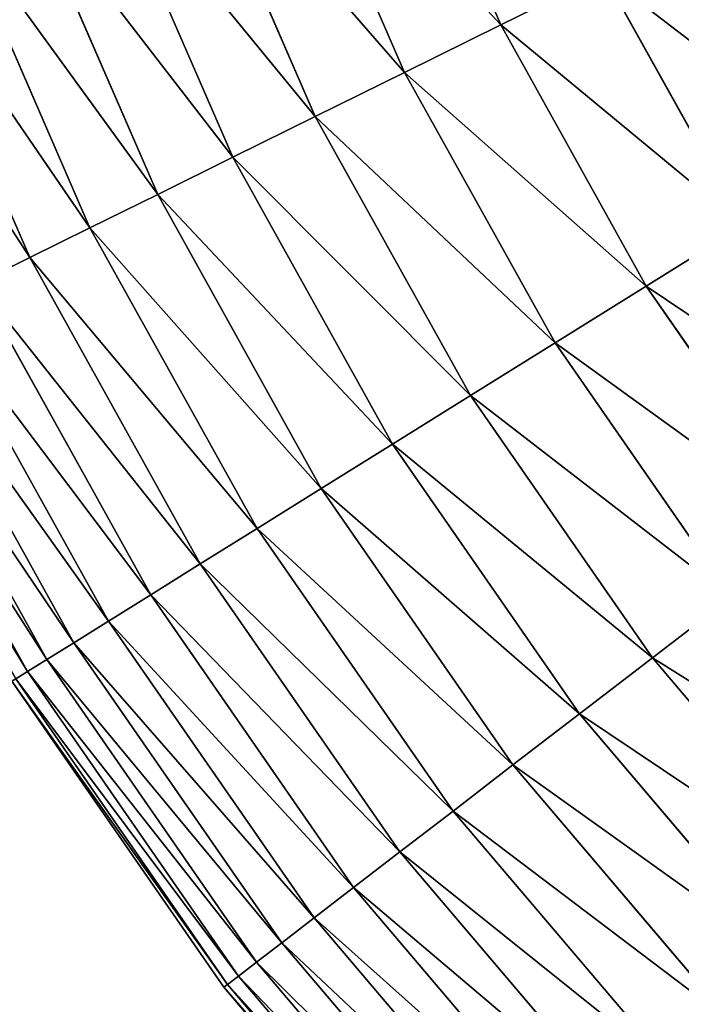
# Model space of a CAD drawing. Extents: x 5 to 635, y -14 to 121.
# Tile 321 of 453: x 543 to 552, y 23 to 36. Entities that reach past the tile are written whole.
import ezdxf

# ---------------------------------------------------------------- set-up
doc = ezdxf.new("R2010")
doc.units = 0
doc.layers.get('0').update_dxf_attribs({"color": 13, "linetype": 'CONTINUOUS'})

# ---------------------------------------------------------------- blocks, each defined once
blk = doc.blocks.new('COMPONENT_4')
for p, q in [((12.411, 35.802, 20.155), (13.981, 32.188, 20.155)), ((12.411, 35.802, 79.725), (13.981, 32.188, 79.725)), ((11.087, 35.302, 22.161), (12.713, 31.561, 22.161)), ((11.087, 35.302, 77.718), (12.713, 31.561, 77.718)), ((9.857, 34.838, 24.235), (11.534, 30.979, 24.235)), ((9.857, 34.838, 75.645), (11.534, 30.979, 75.645)), ((8.724, 34.411, 26.37), (10.448, 30.442, 26.37)), ((8.724, 34.411, 73.51), (10.448, 30.442, 73.51)), ((7.691, 34.021, 28.562), (9.458, 29.953, 28.562)), ((7.691, 34.021, 71.318), (9.458, 29.953, 71.318)), ((6.759, 33.669, 30.806), (8.565, 29.512, 30.806)), ((6.759, 33.669, 69.074), (8.565, 29.512, 69.074)), ((5.932, 33.357, 33.095), (7.772, 29.12, 33.095)), ((5.932, 33.357, 66.784), (7.772, 29.12, 66.784)), ((15.336, 32.858, 18.22), (13.981, 32.188, 20.155)), ((13.981, 32.188, 79.725), (15.336, 32.858, 81.659)), ((15.336, 32.858, 18.22), (17.181, 29.545, 18.22)), ((15.336, 32.858, 81.659), (17.181, 29.545, 81.659)), ((13.981, 32.188, 20.155), (12.713, 31.561, 22.161)), ((12.713, 31.561, 77.718), (13.981, 32.188, 79.725)), ((13.981, 32.188, 20.155), (15.898, 28.746, 20.155)), ((13.981, 32.188, 79.725), (15.898, 28.746, 79.725)), ((12.713, 31.561, 22.161), (11.534, 30.979, 24.235)), ((11.534, 30.979, 75.645), (12.713, 31.561, 77.718)), ((12.713, 31.561, 22.161), (14.697, 27.998, 22.161)), ((12.713, 31.561, 77.718), (14.697, 27.998, 77.718)), ((11.534, 30.979, 24.235), (10.448, 30.442, 26.37)), ((10.448, 30.442, 73.51), (11.534, 30.979, 75.645)), ((11.534, 30.979, 24.235), (13.581, 27.302, 24.235)), ((11.534, 30.979, 75.645), (13.581, 27.302, 75.645)), ((10.448, 30.442, 26.37), (9.458, 29.953, 28.562)), ((9.458, 29.953, 71.318), (10.448, 30.442, 73.51)), ((10.448, 30.442, 26.37), (12.553, 26.662, 26.37)), ((10.448, 30.442, 73.51), (12.553, 26.662, 73.51)), ((9.458, 29.953, 28.562), (8.565, 29.512, 30.806)), ((8.565, 29.512, 69.074), (9.458, 29.953, 71.318)), ((9.458, 29.953, 28.562), (11.615, 26.078, 28.562)), ((9.458, 29.953, 71.318), (11.615, 26.078, 71.318)), ((8.565, 29.512, 30.806), (7.772, 29.12, 33.095)), ((7.772, 29.12, 66.784), (8.565, 29.512, 69.074)), ((8.565, 29.512, 30.806), (10.77, 25.551, 30.806)), ((8.565, 29.512, 69.074), (10.77, 25.551, 69.074)), ((17.181, 29.545, 18.22), (15.898, 28.746, 20.155)), ((15.898, 28.746, 79.725), (17.181, 29.545, 81.659)), ((7.772, 29.12, 33.095), (7.081, 28.779, 35.426)), ((7.081, 28.779, 64.454), (7.772, 29.12, 66.784)), ((7.772, 29.12, 33.095), (10.02, 25.084, 33.095)), ((7.772, 29.12, 66.784), (10.02, 25.084, 66.784)), ((7.081, 28.779, 35.426), (9.366, 24.676, 35.426)), ((7.081, 28.779, 64.454), (9.366, 24.676, 64.454)), ((15.898, 28.746, 20.155), (14.697, 27.998, 22.161)), ((14.697, 27.998, 77.718), (15.898, 28.746, 79.725)), ((15.898, 28.746, 20.155), (18.143, 25.508, 20.155)), ((15.898, 28.746, 79.725), (18.143, 25.508, 79.725)), ((6.494, 28.488, 37.791), (8.809, 24.33, 37.791)), ((6.494, 28.488, 62.089), (8.809, 24.33, 62.089)), ((6.011, 28.25, 40.185), (8.352, 24.045, 40.185)), ((6.011, 28.25, 59.694), (8.352, 24.045, 59.694)), ((5.635, 28.064, 42.603), (7.996, 23.823, 42.603)), ((5.635, 28.064, 57.276), (7.996, 23.823, 57.276)), ((5.365, 27.93, 45.039), (7.741, 23.664, 45.039)), ((5.365, 27.93, 54.841), (7.741, 23.664, 54.841)), ((14.697, 27.998, 22.161), (13.581, 27.302, 24.235)), ((13.581, 27.302, 75.645), (14.697, 27.998, 77.718)), ((14.697, 27.998, 22.161), (17.021, 24.646, 22.161)), ((14.697, 27.998, 77.718), (17.021, 24.646, 77.718)), ((13.581, 27.302, 24.235), (12.553, 26.662, 26.37)), ((12.553, 26.662, 73.51), (13.581, 27.302, 75.645)), ((13.581, 27.302, 24.235), (15.979, 23.844, 24.235)), ((13.581, 27.302, 75.645), (15.979, 23.844, 75.645)), ((12.553, 26.662, 26.37), (11.615, 26.078, 28.562)), ((11.615, 26.078, 71.318), (12.553, 26.662, 73.51)), ((12.553, 26.662, 26.37), (15.018, 23.106, 26.37)), ((12.553, 26.662, 73.51), (15.018, 23.106, 73.51)), ((11.615, 26.078, 28.562), (10.77, 25.551, 30.806)), ((10.77, 25.551, 69.074), (11.615, 26.078, 71.318)), ((11.615, 26.078, 28.562), (14.142, 22.433, 28.562)), ((11.615, 26.078, 71.318), (14.142, 22.433, 71.318)), ((10.77, 25.551, 30.806), (10.02, 25.084, 33.095)), ((10.02, 25.084, 66.784), (10.77, 25.551, 69.074)), ((10.77, 25.551, 30.806), (13.353, 21.826, 30.806)), ((10.77, 25.551, 69.074), (13.353, 21.826, 69.074)), ((10.02, 25.084, 33.095), (9.366, 24.676, 35.426)), ((9.366, 24.676, 64.454), (10.02, 25.084, 66.784)), ((10.02, 25.084, 33.095), (12.652, 21.287, 33.095)), ((10.02, 25.084, 66.784), (12.652, 21.287, 66.784)), ((9.366, 24.676, 35.426), (8.809, 24.33, 37.791)), ((8.809, 24.33, 62.089), (9.366, 24.676, 64.454)), ((9.366, 24.676, 35.426), (12.041, 20.818, 35.426)), ((9.366, 24.676, 64.454), (12.041, 20.818, 64.454)), ((17.021, 24.646, 22.161), (15.979, 23.844, 24.235)), ((17.021, 24.646, 77.718), (15.979, 23.844, 75.645)), ((8.809, 24.33, 37.791), (8.352, 24.045, 40.185)), ((8.352, 24.045, 59.694), (8.809, 24.33, 62.089)), ((8.809, 24.33, 37.791), (11.521, 20.418, 37.791)), ((8.809, 24.33, 62.089), (11.521, 20.418, 62.089)), ((8.352, 24.045, 40.185), (7.996, 23.823, 42.603)), ((7.996, 23.823, 57.276), (8.352, 24.045, 59.694)), ((8.352, 24.045, 40.185), (11.094, 20.09, 40.185)), ((8.352, 24.045, 59.694), (11.094, 20.09, 59.694)), ((7.996, 23.823, 42.603), (7.741, 23.664, 45.039)), ((7.741, 23.664, 54.841), (7.996, 23.823, 57.276)), ((7.996, 23.823, 42.603), (10.761, 19.834, 42.603)), ((7.996, 23.823, 57.276), (10.761, 19.834, 57.276)), ((15.979, 23.844, 24.235), (15.018, 23.106, 26.37)), ((15.979, 23.844, 75.645), (15.018, 23.106, 73.51)), ((15.979, 23.844, 24.235), (18.703, 20.638, 24.235)), ((15.979, 23.844, 75.645), (18.703, 20.638, 75.645)), ((7.741, 23.664, 45.039), (7.587, 23.568, 47.486)), ((7.587, 23.568, 52.393), (7.741, 23.664, 54.841)), ((7.741, 23.664, 45.039), (10.523, 19.651, 45.039)), ((7.741, 23.664, 54.841), (10.523, 19.651, 54.841)), ((7.536, 23.537, 49.94), (10.332, 19.504, 49.94)), ((7.587, 23.568, 47.486), (10.38, 19.541, 47.486)), ((7.587, 23.568, 52.393), (10.38, 19.541, 52.393)), ((15.018, 23.106, 26.37), (14.142, 22.433, 28.562)), ((15.018, 23.106, 73.51), (14.142, 22.433, 71.318)), ((15.018, 23.106, 26.37), (17.82, 19.809, 26.37)), ((15.018, 23.106, 73.51), (17.82, 19.809, 73.51)), ((14.142, 22.433, 28.562), (13.353, 21.826, 30.806)), ((14.142, 22.433, 71.318), (13.353, 21.826, 69.074)), ((14.142, 22.433, 28.562), (17.014, 19.054, 28.562)), ((14.142, 22.433, 71.318), (17.014, 19.054, 71.318)), ((13.353, 21.826, 30.806), (12.652, 21.287, 33.095)), ((13.353, 21.826, 69.074), (12.652, 21.287, 66.784)), ((13.353, 21.826, 30.806), (16.288, 18.372, 30.806)), ((13.353, 21.826, 69.074), (16.288, 18.372, 69.074)), ((12.652, 21.287, 33.095), (12.041, 20.818, 35.426)), ((12.652, 21.287, 66.784), (12.041, 20.818, 64.454)), ((12.652, 21.287, 33.095), (15.643, 17.767, 33.095)), ((12.652, 21.287, 66.784), (15.643, 17.767, 66.784)), ((12.041, 20.818, 35.426), (11.521, 20.418, 37.791)), ((12.041, 20.818, 64.454), (11.521, 20.418, 62.089)), ((12.041, 20.818, 35.426), (15.081, 17.24, 35.426)), ((12.041, 20.818, 64.454), (15.081, 17.24, 64.454)), ((11.521, 20.418, 37.791), (11.094, 20.09, 40.185)), ((11.521, 20.418, 62.089), (11.094, 20.09, 59.694)), ((11.521, 20.418, 37.791), (14.603, 16.792, 37.791)), ((11.521, 20.418, 62.089), (14.603, 16.792, 62.089)), ((11.094, 20.09, 40.185), (10.761, 19.834, 42.603)), ((11.094, 20.09, 59.694), (10.761, 19.834, 57.276)), ((11.094, 20.09, 40.185), (14.211, 16.423, 40.185)), ((11.094, 20.09, 59.694), (14.211, 16.423, 59.694)), ((10.761, 19.834, 42.603), (10.523, 19.651, 45.039)), ((10.761, 19.834, 57.276), (10.523, 19.651, 54.841)), ((10.761, 19.834, 42.603), (13.904, 16.136, 42.603)), ((10.761, 19.834, 57.276), (13.904, 16.136, 57.276)), ((10.523, 19.651, 45.039), (10.38, 19.541, 47.486)), ((10.523, 19.651, 54.841), (10.38, 19.541, 52.393)), ((10.523, 19.651, 45.039), (13.685, 15.93, 45.039)), ((10.523, 19.651, 54.841), (13.685, 15.93, 54.841)), ((10.38, 19.541, 47.486), (10.332, 19.504, 49.94)), ((10.38, 19.541, 52.393), (10.332, 19.504, 49.94)), ((10.332, 19.504, 49.94), (13.509, 15.765, 49.94)), ((10.38, 19.541, 47.486), (13.553, 15.806, 47.486)), ((10.38, 19.541, 52.393), (13.553, 15.806, 52.393))]:
    blk.add_line(p, q)
mesh = blk.add_polyface()
corners = [(12.411, 35.802, 20.155), (15.336, 32.858, 18.22), (13.981, 32.188, 20.155), (13.825, 36.335, 18.22)]
mesh.append_faces([[corners[k] for k in face] for face in [(0, 1, 2), (1, 0, 3)]], dxfattribs={"vtx0": -1})
mesh = blk.add_polyface()
corners = [(15.336, 32.858, 81.659), (12.411, 35.802, 79.725), (13.981, 32.188, 79.725), (13.825, 36.335, 81.659)]
mesh.append_faces([[corners[k] for k in face] for face in [(0, 1, 2), (1, 0, 3)]], dxfattribs={"vtx0": -1})
mesh = blk.add_polyface()
corners = [(11.087, 35.302, 22.161), (13.981, 32.188, 20.155), (12.713, 31.561, 22.161), (12.411, 35.802, 20.155)]
mesh.append_faces([[corners[k] for k in face] for face in [(0, 1, 2), (1, 0, 3)]], dxfattribs={"vtx0": -1})
mesh = blk.add_polyface()
corners = [(13.981, 32.188, 79.725), (11.087, 35.302, 77.718), (12.713, 31.561, 77.718), (12.411, 35.802, 79.725)]
mesh.append_faces([[corners[k] for k in face] for face in [(0, 1, 2), (1, 0, 3)]], dxfattribs={"vtx0": -1})
mesh = blk.add_polyface()
corners = [(9.857, 34.838, 24.235), (12.713, 31.561, 22.161), (11.534, 30.979, 24.235), (11.087, 35.302, 22.161)]
mesh.append_faces([[corners[k] for k in face] for face in [(0, 1, 2), (1, 0, 3)]], dxfattribs={"vtx0": -1})
mesh = blk.add_polyface()
corners = [(12.713, 31.561, 77.718), (9.857, 34.838, 75.645), (11.534, 30.979, 75.645), (11.087, 35.302, 77.718)]
mesh.append_faces([[corners[k] for k in face] for face in [(0, 1, 2), (1, 0, 3)]], dxfattribs={"vtx0": -1})
mesh = blk.add_polyface()
corners = [(8.724, 34.411, 26.37), (11.534, 30.979, 24.235), (10.448, 30.442, 26.37), (9.857, 34.838, 24.235)]
mesh.append_faces([[corners[k] for k in face] for face in [(0, 1, 2), (1, 0, 3)]], dxfattribs={"vtx0": -1})
mesh = blk.add_polyface()
corners = [(11.534, 30.979, 75.645), (8.724, 34.411, 73.51), (10.448, 30.442, 73.51), (9.857, 34.838, 75.645)]
mesh.append_faces([[corners[k] for k in face] for face in [(0, 1, 2), (1, 0, 3)]], dxfattribs={"vtx0": -1})
mesh = blk.add_polyface()
corners = [(7.691, 34.021, 28.562), (10.448, 30.442, 26.37), (9.458, 29.953, 28.562), (8.724, 34.411, 26.37)]
mesh.append_faces([[corners[k] for k in face] for face in [(0, 1, 2), (1, 0, 3)]], dxfattribs={"vtx0": -1})
mesh = blk.add_polyface()
corners = [(10.448, 30.442, 73.51), (7.691, 34.021, 71.318), (9.458, 29.953, 71.318), (8.724, 34.411, 73.51)]
mesh.append_faces([[corners[k] for k in face] for face in [(0, 1, 2), (1, 0, 3)]], dxfattribs={"vtx0": -1})
mesh = blk.add_polyface()
corners = [(6.759, 33.669, 30.806), (9.458, 29.953, 28.562), (8.565, 29.512, 30.806), (7.691, 34.021, 28.562)]
mesh.append_faces([[corners[k] for k in face] for face in [(0, 1, 2), (1, 0, 3)]], dxfattribs={"vtx0": -1})
mesh = blk.add_polyface()
corners = [(9.458, 29.953, 71.318), (6.759, 33.669, 69.074), (8.565, 29.512, 69.074), (7.691, 34.021, 71.318)]
mesh.append_faces([[corners[k] for k in face] for face in [(0, 1, 2), (1, 0, 3)]], dxfattribs={"vtx0": -1})
mesh = blk.add_polyface()
corners = [(5.932, 33.357, 33.095), (8.565, 29.512, 30.806), (7.772, 29.12, 33.095), (6.759, 33.669, 30.806)]
mesh.append_faces([[corners[k] for k in face] for face in [(0, 1, 2), (1, 0, 3)]], dxfattribs={"vtx0": -1})
mesh = blk.add_polyface()
corners = [(8.565, 29.512, 69.074), (5.932, 33.357, 66.784), (7.772, 29.12, 66.784), (6.759, 33.669, 69.074)]
mesh.append_faces([[corners[k] for k in face] for face in [(0, 1, 2), (1, 0, 3)]], dxfattribs={"vtx0": -1})
mesh = blk.add_polyface()
corners = [(15.336, 32.858, 18.22), (18.543, 30.394, 16.362), (17.181, 29.545, 18.22), (16.775, 33.569, 16.362)]
mesh.append_faces([[corners[k] for k in face] for face in [(0, 1, 2), (1, 0, 3)]], dxfattribs={"vtx0": -1})
mesh = blk.add_polyface()
corners = [(18.543, 30.394, 83.518), (15.336, 32.858, 81.659), (17.181, 29.545, 81.659), (16.775, 33.569, 83.518)]
mesh.append_faces([[corners[k] for k in face] for face in [(0, 1, 2), (1, 0, 3)]], dxfattribs={"vtx0": -1})
mesh = blk.add_polyface()
corners = [(5.21, 33.085, 35.426), (7.772, 29.12, 33.095), (7.081, 28.779, 35.426), (5.932, 33.357, 33.095)]
mesh.append_faces([[corners[k] for k in face] for face in [(0, 1, 2), (1, 0, 3)]], dxfattribs={"vtx0": -1})
mesh = blk.add_polyface()
corners = [(7.772, 29.12, 66.784), (5.21, 33.085, 64.454), (7.081, 28.779, 64.454), (5.932, 33.357, 66.784)]
mesh.append_faces([[corners[k] for k in face] for face in [(0, 1, 2), (1, 0, 3)]], dxfattribs={"vtx0": -1})
mesh = blk.add_polyface()
corners = [(13.981, 32.188, 20.155), (17.181, 29.545, 18.22), (15.898, 28.746, 20.155), (15.336, 32.858, 18.22)]
mesh.append_faces([[corners[k] for k in face] for face in [(0, 1, 2), (1, 0, 3)]], dxfattribs={"vtx0": -1})
mesh = blk.add_polyface()
corners = [(17.181, 29.545, 81.659), (13.981, 32.188, 79.725), (15.898, 28.746, 79.725), (15.336, 32.858, 81.659)]
mesh.append_faces([[corners[k] for k in face] for face in [(0, 1, 2), (1, 0, 3)]], dxfattribs={"vtx0": -1})
mesh = blk.add_polyface()
corners = [(12.713, 31.561, 22.161), (15.898, 28.746, 20.155), (14.697, 27.998, 22.161), (13.981, 32.188, 20.155)]
mesh.append_faces([[corners[k] for k in face] for face in [(0, 1, 2), (1, 0, 3)]], dxfattribs={"vtx0": -1})
mesh = blk.add_polyface()
corners = [(15.898, 28.746, 79.725), (12.713, 31.561, 77.718), (14.697, 27.998, 77.718), (13.981, 32.188, 79.725)]
mesh.append_faces([[corners[k] for k in face] for face in [(0, 1, 2), (1, 0, 3)]], dxfattribs={"vtx0": -1})
mesh = blk.add_polyface()
corners = [(11.534, 30.979, 24.235), (14.697, 27.998, 22.161), (13.581, 27.302, 24.235), (12.713, 31.561, 22.161)]
mesh.append_faces([[corners[k] for k in face] for face in [(0, 1, 2), (1, 0, 3)]], dxfattribs={"vtx0": -1})
mesh = blk.add_polyface()
corners = [(14.697, 27.998, 77.718), (11.534, 30.979, 75.645), (13.581, 27.302, 75.645), (12.713, 31.561, 77.718)]
mesh.append_faces([[corners[k] for k in face] for face in [(0, 1, 2), (1, 0, 3)]], dxfattribs={"vtx0": -1})
mesh = blk.add_polyface()
corners = [(10.448, 30.442, 26.37), (13.581, 27.302, 24.235), (12.553, 26.662, 26.37), (11.534, 30.979, 24.235)]
mesh.append_faces([[corners[k] for k in face] for face in [(0, 1, 2), (1, 0, 3)]], dxfattribs={"vtx0": -1})
mesh = blk.add_polyface()
corners = [(13.581, 27.302, 75.645), (10.448, 30.442, 73.51), (12.553, 26.662, 73.51), (11.534, 30.979, 75.645)]
mesh.append_faces([[corners[k] for k in face] for face in [(0, 1, 2), (1, 0, 3)]], dxfattribs={"vtx0": -1})
mesh = blk.add_polyface()
corners = [(9.458, 29.953, 28.562), (12.553, 26.662, 26.37), (11.615, 26.078, 28.562), (10.448, 30.442, 26.37)]
mesh.append_faces([[corners[k] for k in face] for face in [(0, 1, 2), (1, 0, 3)]], dxfattribs={"vtx0": -1})
mesh = blk.add_polyface()
corners = [(12.553, 26.662, 73.51), (9.458, 29.953, 71.318), (11.615, 26.078, 71.318), (10.448, 30.442, 73.51)]
mesh.append_faces([[corners[k] for k in face] for face in [(0, 1, 2), (1, 0, 3)]], dxfattribs={"vtx0": -1})
mesh = blk.add_polyface()
corners = [(8.565, 29.512, 30.806), (11.615, 26.078, 28.562), (10.77, 25.551, 30.806), (9.458, 29.953, 28.562)]
mesh.append_faces([[corners[k] for k in face] for face in [(0, 1, 2), (1, 0, 3)]], dxfattribs={"vtx0": -1})
mesh = blk.add_polyface()
corners = [(11.615, 26.078, 71.318), (8.565, 29.512, 69.074), (10.77, 25.551, 69.074), (9.458, 29.953, 71.318)]
mesh.append_faces([[corners[k] for k in face] for face in [(0, 1, 2), (1, 0, 3)]], dxfattribs={"vtx0": -1})
mesh = blk.add_polyface()
corners = [(7.772, 29.12, 33.095), (10.77, 25.551, 30.806), (10.02, 25.084, 33.095), (8.565, 29.512, 30.806)]
mesh.append_faces([[corners[k] for k in face] for face in [(0, 1, 2), (1, 0, 3)]], dxfattribs={"vtx0": -1})
mesh = blk.add_polyface()
corners = [(10.77, 25.551, 69.074), (7.772, 29.12, 66.784), (10.02, 25.084, 66.784), (8.565, 29.512, 69.074)]
mesh.append_faces([[corners[k] for k in face] for face in [(0, 1, 2), (1, 0, 3)]], dxfattribs={"vtx0": -1})
mesh = blk.add_polyface()
corners = [(15.898, 28.746, 20.155), (19.341, 26.429, 18.22), (18.143, 25.508, 20.155), (17.181, 29.545, 18.22)]
mesh.append_faces([[corners[k] for k in face] for face in [(0, 1, 2), (1, 0, 3)]], dxfattribs={"vtx0": -1})
mesh = blk.add_polyface()
corners = [(19.341, 26.429, 81.659), (15.898, 28.746, 79.725), (18.143, 25.508, 79.725), (17.181, 29.545, 81.659)]
mesh.append_faces([[corners[k] for k in face] for face in [(0, 1, 2), (1, 0, 3)]], dxfattribs={"vtx0": -1})
mesh = blk.add_polyface()
corners = [(7.081, 28.779, 35.426), (10.02, 25.084, 33.095), (9.366, 24.676, 35.426), (7.772, 29.12, 33.095)]
mesh.append_faces([[corners[k] for k in face] for face in [(0, 1, 2), (1, 0, 3)]], dxfattribs={"vtx0": -1})
mesh = blk.add_polyface()
corners = [(10.02, 25.084, 66.784), (7.081, 28.779, 64.454), (9.366, 24.676, 64.454), (7.772, 29.12, 66.784)]
mesh.append_faces([[corners[k] for k in face] for face in [(0, 1, 2), (1, 0, 3)]], dxfattribs={"vtx0": -1})
mesh = blk.add_polyface()
corners = [(6.494, 28.488, 37.791), (9.366, 24.676, 35.426), (8.809, 24.33, 37.791), (7.081, 28.779, 35.426)]
mesh.append_faces([[corners[k] for k in face] for face in [(0, 1, 2), (1, 0, 3)]], dxfattribs={"vtx0": -1})
mesh = blk.add_polyface()
corners = [(9.366, 24.676, 64.454), (6.494, 28.488, 62.089), (8.809, 24.33, 62.089), (7.081, 28.779, 64.454)]
mesh.append_faces([[corners[k] for k in face] for face in [(0, 1, 2), (1, 0, 3)]], dxfattribs={"vtx0": -1})
mesh = blk.add_polyface()
corners = [(14.697, 27.998, 22.161), (18.143, 25.508, 20.155), (17.021, 24.646, 22.161), (15.898, 28.746, 20.155)]
mesh.append_faces([[corners[k] for k in face] for face in [(0, 1, 2), (1, 0, 3)]], dxfattribs={"vtx0": -1})
mesh = blk.add_polyface()
corners = [(18.143, 25.508, 79.725), (14.697, 27.998, 77.718), (17.021, 24.646, 77.718), (15.898, 28.746, 79.725)]
mesh.append_faces([[corners[k] for k in face] for face in [(0, 1, 2), (1, 0, 3)]], dxfattribs={"vtx0": -1})
mesh = blk.add_polyface()
corners = [(6.011, 28.25, 40.185), (8.809, 24.33, 37.791), (8.352, 24.045, 40.185), (6.494, 28.488, 37.791)]
mesh.append_faces([[corners[k] for k in face] for face in [(0, 1, 2), (1, 0, 3)]], dxfattribs={"vtx0": -1})
mesh = blk.add_polyface()
corners = [(8.809, 24.33, 62.089), (6.011, 28.25, 59.694), (8.352, 24.045, 59.694), (6.494, 28.488, 62.089)]
mesh.append_faces([[corners[k] for k in face] for face in [(0, 1, 2), (1, 0, 3)]], dxfattribs={"vtx0": -1})
mesh = blk.add_polyface()
corners = [(5.635, 28.064, 42.603), (8.352, 24.045, 40.185), (7.996, 23.823, 42.603), (6.011, 28.25, 40.185)]
mesh.append_faces([[corners[k] for k in face] for face in [(0, 1, 2), (1, 0, 3)]], dxfattribs={"vtx0": -1})
mesh = blk.add_polyface()
corners = [(8.352, 24.045, 59.694), (5.635, 28.064, 57.276), (7.996, 23.823, 57.276), (6.011, 28.25, 59.694)]
mesh.append_faces([[corners[k] for k in face] for face in [(0, 1, 2), (1, 0, 3)]], dxfattribs={"vtx0": -1})
mesh = blk.add_polyface()
corners = [(5.365, 27.93, 45.039), (7.996, 23.823, 42.603), (7.741, 23.664, 45.039), (5.635, 28.064, 42.603)]
mesh.append_faces([[corners[k] for k in face] for face in [(0, 1, 2), (1, 0, 3)]], dxfattribs={"vtx0": -1})
mesh = blk.add_polyface()
corners = [(7.996, 23.823, 57.276), (5.365, 27.93, 54.841), (7.741, 23.664, 54.841), (5.635, 28.064, 57.276)]
mesh.append_faces([[corners[k] for k in face] for face in [(0, 1, 2), (1, 0, 3)]], dxfattribs={"vtx0": -1})
mesh = blk.add_polyface()
corners = [(5.203, 27.85, 47.486), (7.741, 23.664, 45.039), (7.587, 23.568, 47.486), (5.365, 27.93, 45.039)]
mesh.append_faces([[corners[k] for k in face] for face in [(0, 1, 2), (1, 0, 3)]], dxfattribs={"vtx0": -1})
mesh = blk.add_polyface()
corners = [(7.741, 23.664, 54.841), (5.203, 27.85, 52.393), (7.587, 23.568, 52.393), (5.365, 27.93, 54.841)]
mesh.append_faces([[corners[k] for k in face] for face in [(0, 1, 2), (1, 0, 3)]], dxfattribs={"vtx0": -1})
mesh = blk.add_polyface()
corners = [(13.581, 27.302, 24.235), (17.021, 24.646, 22.161), (15.979, 23.844, 24.235), (14.697, 27.998, 22.161)]
mesh.append_faces([[corners[k] for k in face] for face in [(0, 1, 2), (1, 0, 3)]], dxfattribs={"vtx0": -1})
mesh = blk.add_polyface()
corners = [(17.021, 24.646, 77.718), (13.581, 27.302, 75.645), (15.979, 23.844, 75.645), (14.697, 27.998, 77.718)]
mesh.append_faces([[corners[k] for k in face] for face in [(0, 1, 2), (1, 0, 3)]], dxfattribs={"vtx0": -1})
mesh = blk.add_polyface()
corners = [(12.553, 26.662, 26.37), (15.979, 23.844, 24.235), (15.018, 23.106, 26.37), (13.581, 27.302, 24.235)]
mesh.append_faces([[corners[k] for k in face] for face in [(0, 1, 2), (1, 0, 3)]], dxfattribs={"vtx0": -1})
mesh = blk.add_polyface()
corners = [(15.979, 23.844, 75.645), (12.553, 26.662, 73.51), (15.018, 23.106, 73.51), (13.581, 27.302, 75.645)]
mesh.append_faces([[corners[k] for k in face] for face in [(0, 1, 2), (1, 0, 3)]], dxfattribs={"vtx0": -1})
mesh = blk.add_polyface()
corners = [(11.615, 26.078, 28.562), (15.018, 23.106, 26.37), (14.142, 22.433, 28.562), (12.553, 26.662, 26.37)]
mesh.append_faces([[corners[k] for k in face] for face in [(0, 1, 2), (1, 0, 3)]], dxfattribs={"vtx0": -1})
mesh = blk.add_polyface()
corners = [(15.018, 23.106, 73.51), (11.615, 26.078, 71.318), (14.142, 22.433, 71.318), (12.553, 26.662, 73.51)]
mesh.append_faces([[corners[k] for k in face] for face in [(0, 1, 2), (1, 0, 3)]], dxfattribs={"vtx0": -1})
mesh = blk.add_polyface()
corners = [(10.77, 25.551, 30.806), (14.142, 22.433, 28.562), (13.353, 21.826, 30.806), (11.615, 26.078, 28.562)]
mesh.append_faces([[corners[k] for k in face] for face in [(0, 1, 2), (1, 0, 3)]], dxfattribs={"vtx0": -1})
mesh = blk.add_polyface()
corners = [(14.142, 22.433, 71.318), (10.77, 25.551, 69.074), (13.353, 21.826, 69.074), (11.615, 26.078, 71.318)]
mesh.append_faces([[corners[k] for k in face] for face in [(0, 1, 2), (1, 0, 3)]], dxfattribs={"vtx0": -1})
mesh = blk.add_polyface()
corners = [(10.02, 25.084, 33.095), (13.353, 21.826, 30.806), (12.652, 21.287, 33.095), (10.77, 25.551, 30.806)]
mesh.append_faces([[corners[k] for k in face] for face in [(0, 1, 2), (1, 0, 3)]], dxfattribs={"vtx0": -1})
mesh = blk.add_polyface()
corners = [(13.353, 21.826, 69.074), (10.02, 25.084, 66.784), (12.652, 21.287, 66.784), (10.77, 25.551, 69.074)]
mesh.append_faces([[corners[k] for k in face] for face in [(0, 1, 2), (1, 0, 3)]], dxfattribs={"vtx0": -1})
mesh = blk.add_polyface()
corners = [(9.366, 24.676, 35.426), (12.652, 21.287, 33.095), (12.041, 20.818, 35.426), (10.02, 25.084, 33.095)]
mesh.append_faces([[corners[k] for k in face] for face in [(0, 1, 2), (1, 0, 3)]], dxfattribs={"vtx0": -1})
mesh = blk.add_polyface()
corners = [(12.652, 21.287, 66.784), (9.366, 24.676, 64.454), (12.041, 20.818, 64.454), (10.02, 25.084, 66.784)]
mesh.append_faces([[corners[k] for k in face] for face in [(0, 1, 2), (1, 0, 3)]], dxfattribs={"vtx0": -1})
mesh = blk.add_polyface()
corners = [(8.809, 24.33, 37.791), (12.041, 20.818, 35.426), (11.521, 20.418, 37.791), (9.366, 24.676, 35.426)]
mesh.append_faces([[corners[k] for k in face] for face in [(0, 1, 2), (1, 0, 3)]], dxfattribs={"vtx0": -1})
mesh = blk.add_polyface()
corners = [(12.041, 20.818, 64.454), (8.809, 24.33, 62.089), (11.521, 20.418, 62.089), (9.366, 24.676, 64.454)]
mesh.append_faces([[corners[k] for k in face] for face in [(0, 1, 2), (1, 0, 3)]], dxfattribs={"vtx0": -1})
mesh = blk.add_polyface()
corners = [(15.979, 23.844, 24.235), (19.662, 21.537, 22.161), (18.703, 20.638, 24.235), (17.021, 24.646, 22.161)]
mesh.append_faces([[corners[k] for k in face] for face in [(0, 1, 2), (1, 0, 3)]], dxfattribs={"vtx0": -1})
mesh = blk.add_polyface()
corners = [(19.662, 21.537, 77.718), (15.979, 23.844, 75.645), (18.703, 20.638, 75.645), (17.021, 24.646, 77.718)]
mesh.append_faces([[corners[k] for k in face] for face in [(0, 1, 2), (1, 0, 3)]], dxfattribs={"vtx0": -1})
mesh = blk.add_polyface()
corners = [(8.352, 24.045, 40.185), (11.521, 20.418, 37.791), (11.094, 20.09, 40.185), (8.809, 24.33, 37.791)]
mesh.append_faces([[corners[k] for k in face] for face in [(0, 1, 2), (1, 0, 3)]], dxfattribs={"vtx0": -1})
mesh = blk.add_polyface()
corners = [(11.521, 20.418, 62.089), (8.352, 24.045, 59.694), (11.094, 20.09, 59.694), (8.809, 24.33, 62.089)]
mesh.append_faces([[corners[k] for k in face] for face in [(0, 1, 2), (1, 0, 3)]], dxfattribs={"vtx0": -1})
mesh = blk.add_polyface()
corners = [(7.996, 23.823, 42.603), (11.094, 20.09, 40.185), (10.761, 19.834, 42.603), (8.352, 24.045, 40.185)]
mesh.append_faces([[corners[k] for k in face] for face in [(0, 1, 2), (1, 0, 3)]], dxfattribs={"vtx0": -1})
mesh = blk.add_polyface()
corners = [(11.094, 20.09, 59.694), (7.996, 23.823, 57.276), (10.761, 19.834, 57.276), (8.352, 24.045, 59.694)]
mesh.append_faces([[corners[k] for k in face] for face in [(0, 1, 2), (1, 0, 3)]], dxfattribs={"vtx0": -1})
mesh = blk.add_polyface()
corners = [(7.741, 23.664, 45.039), (10.761, 19.834, 42.603), (10.523, 19.651, 45.039), (7.996, 23.823, 42.603)]
mesh.append_faces([[corners[k] for k in face] for face in [(0, 1, 2), (1, 0, 3)]], dxfattribs={"vtx0": -1})
mesh = blk.add_polyface()
corners = [(10.761, 19.834, 57.276), (7.741, 23.664, 54.841), (10.523, 19.651, 54.841), (7.996, 23.823, 57.276)]
mesh.append_faces([[corners[k] for k in face] for face in [(0, 1, 2), (1, 0, 3)]], dxfattribs={"vtx0": -1})
mesh = blk.add_polyface()
corners = [(15.018, 23.106, 26.37), (18.703, 20.638, 24.235), (17.82, 19.809, 26.37), (15.979, 23.844, 24.235)]
mesh.append_faces([[corners[k] for k in face] for face in [(0, 1, 2), (1, 0, 3)]], dxfattribs={"vtx0": -1})
mesh = blk.add_polyface()
corners = [(18.703, 20.638, 75.645), (15.018, 23.106, 73.51), (17.82, 19.809, 73.51), (15.979, 23.844, 75.645)]
mesh.append_faces([[corners[k] for k in face] for face in [(0, 1, 2), (1, 0, 3)]], dxfattribs={"vtx0": -1})
mesh = blk.add_polyface()
corners = [(7.587, 23.568, 47.486), (10.523, 19.651, 45.039), (10.38, 19.541, 47.486), (7.741, 23.664, 45.039)]
mesh.append_faces([[corners[k] for k in face] for face in [(0, 1, 2), (1, 0, 3)]], dxfattribs={"vtx0": -1})
mesh = blk.add_polyface()
corners = [(10.523, 19.651, 54.841), (7.587, 23.568, 52.393), (10.38, 19.541, 52.393), (7.741, 23.664, 54.841)]
mesh.append_faces([[corners[k] for k in face] for face in [(0, 1, 2), (1, 0, 3)]], dxfattribs={"vtx0": -1})
mesh = blk.add_polyface()
corners = [(7.536, 23.537, 49.94), (10.38, 19.541, 47.486), (10.332, 19.504, 49.94), (7.587, 23.568, 47.486)]
mesh.append_faces([[corners[k] for k in face] for face in [(0, 1, 2), (1, 0, 3)]], dxfattribs={"vtx0": -1})
mesh = blk.add_polyface()
corners = [(10.38, 19.541, 52.393), (7.536, 23.537, 49.94), (10.332, 19.504, 49.94), (7.587, 23.568, 52.393)]
mesh.append_faces([[corners[k] for k in face] for face in [(0, 1, 2), (1, 0, 3)]], dxfattribs={"vtx0": -1})
mesh = blk.add_polyface()
corners = [(14.142, 22.433, 28.562), (17.82, 19.809, 26.37), (17.014, 19.054, 28.562), (15.018, 23.106, 26.37)]
mesh.append_faces([[corners[k] for k in face] for face in [(0, 1, 2), (1, 0, 3)]], dxfattribs={"vtx0": -1})
mesh = blk.add_polyface()
corners = [(17.82, 19.809, 73.51), (14.142, 22.433, 71.318), (17.014, 19.054, 71.318), (15.018, 23.106, 73.51)]
mesh.append_faces([[corners[k] for k in face] for face in [(0, 1, 2), (1, 0, 3)]], dxfattribs={"vtx0": -1})
mesh = blk.add_polyface()
corners = [(13.353, 21.826, 30.806), (17.014, 19.054, 28.562), (16.288, 18.372, 30.806), (14.142, 22.433, 28.562)]
mesh.append_faces([[corners[k] for k in face] for face in [(0, 1, 2), (1, 0, 3)]], dxfattribs={"vtx0": -1})
mesh = blk.add_polyface()
corners = [(17.014, 19.054, 71.318), (13.353, 21.826, 69.074), (16.288, 18.372, 69.074), (14.142, 22.433, 71.318)]
mesh.append_faces([[corners[k] for k in face] for face in [(0, 1, 2), (1, 0, 3)]], dxfattribs={"vtx0": -1})
mesh = blk.add_polyface()
corners = [(12.652, 21.287, 33.095), (16.288, 18.372, 30.806), (15.643, 17.767, 33.095), (13.353, 21.826, 30.806)]
mesh.append_faces([[corners[k] for k in face] for face in [(0, 1, 2), (1, 0, 3)]], dxfattribs={"vtx0": -1})
mesh = blk.add_polyface()
corners = [(16.288, 18.372, 69.074), (12.652, 21.287, 66.784), (15.643, 17.767, 66.784), (13.353, 21.826, 69.074)]
mesh.append_faces([[corners[k] for k in face] for face in [(0, 1, 2), (1, 0, 3)]], dxfattribs={"vtx0": -1})
mesh = blk.add_polyface()
corners = [(12.041, 20.818, 35.426), (15.643, 17.767, 33.095), (15.081, 17.24, 35.426), (12.652, 21.287, 33.095)]
mesh.append_faces([[corners[k] for k in face] for face in [(0, 1, 2), (1, 0, 3)]], dxfattribs={"vtx0": -1})
mesh = blk.add_polyface()
corners = [(15.643, 17.767, 66.784), (12.041, 20.818, 64.454), (15.081, 17.24, 64.454), (12.652, 21.287, 66.784)]
mesh.append_faces([[corners[k] for k in face] for face in [(0, 1, 2), (1, 0, 3)]], dxfattribs={"vtx0": -1})
mesh = blk.add_polyface()
corners = [(11.521, 20.418, 37.791), (15.081, 17.24, 35.426), (14.603, 16.792, 37.791), (12.041, 20.818, 35.426)]
mesh.append_faces([[corners[k] for k in face] for face in [(0, 1, 2), (1, 0, 3)]], dxfattribs={"vtx0": -1})
mesh = blk.add_polyface()
corners = [(15.081, 17.24, 64.454), (11.521, 20.418, 62.089), (14.603, 16.792, 62.089), (12.041, 20.818, 64.454)]
mesh.append_faces([[corners[k] for k in face] for face in [(0, 1, 2), (1, 0, 3)]], dxfattribs={"vtx0": -1})
mesh = blk.add_polyface()
corners = [(11.094, 20.09, 40.185), (14.603, 16.792, 37.791), (14.211, 16.423, 40.185), (11.521, 20.418, 37.791)]
mesh.append_faces([[corners[k] for k in face] for face in [(0, 1, 2), (1, 0, 3)]], dxfattribs={"vtx0": -1})
mesh = blk.add_polyface()
corners = [(14.603, 16.792, 62.089), (11.094, 20.09, 59.694), (14.211, 16.423, 59.694), (11.521, 20.418, 62.089)]
mesh.append_faces([[corners[k] for k in face] for face in [(0, 1, 2), (1, 0, 3)]], dxfattribs={"vtx0": -1})
mesh = blk.add_polyface()
corners = [(10.761, 19.834, 42.603), (14.211, 16.423, 40.185), (13.904, 16.136, 42.603), (11.094, 20.09, 40.185)]
mesh.append_faces([[corners[k] for k in face] for face in [(0, 1, 2), (1, 0, 3)]], dxfattribs={"vtx0": -1})
mesh = blk.add_polyface()
corners = [(14.211, 16.423, 59.694), (10.761, 19.834, 57.276), (13.904, 16.136, 57.276), (11.094, 20.09, 59.694)]
mesh.append_faces([[corners[k] for k in face] for face in [(0, 1, 2), (1, 0, 3)]], dxfattribs={"vtx0": -1})
mesh = blk.add_polyface()
corners = [(10.523, 19.651, 45.039), (13.904, 16.136, 42.603), (13.685, 15.93, 45.039), (10.761, 19.834, 42.603)]
mesh.append_faces([[corners[k] for k in face] for face in [(0, 1, 2), (1, 0, 3)]], dxfattribs={"vtx0": -1})
mesh = blk.add_polyface()
corners = [(13.904, 16.136, 57.276), (10.523, 19.651, 54.841), (13.685, 15.93, 54.841), (10.761, 19.834, 57.276)]
mesh.append_faces([[corners[k] for k in face] for face in [(0, 1, 2), (1, 0, 3)]], dxfattribs={"vtx0": -1})
mesh = blk.add_polyface()
corners = [(10.38, 19.541, 47.486), (13.685, 15.93, 45.039), (13.553, 15.806, 47.486), (10.523, 19.651, 45.039)]
mesh.append_faces([[corners[k] for k in face] for face in [(0, 1, 2), (1, 0, 3)]], dxfattribs={"vtx0": -1})
mesh = blk.add_polyface()
corners = [(13.685, 15.93, 54.841), (10.38, 19.541, 52.393), (13.553, 15.806, 52.393), (10.523, 19.651, 54.841)]
mesh.append_faces([[corners[k] for k in face] for face in [(0, 1, 2), (1, 0, 3)]], dxfattribs={"vtx0": -1})
mesh = blk.add_polyface()
corners = [(10.332, 19.504, 49.94), (13.553, 15.806, 47.486), (13.509, 15.765, 49.94), (10.38, 19.541, 47.486)]
mesh.append_faces([[corners[k] for k in face] for face in [(0, 1, 2), (1, 0, 3)]], dxfattribs={"vtx0": -1})
mesh = blk.add_polyface()
corners = [(13.553, 15.806, 52.393), (10.332, 19.504, 49.94), (13.509, 15.765, 49.94), (10.38, 19.541, 52.393)]
mesh.append_faces([[corners[k] for k in face] for face in [(0, 1, 2), (1, 0, 3)]], dxfattribs={"vtx0": -1})
blk = doc.blocks.new('COMPONENT_5')
blk.add_blockref('COMPONENT_4', (0, 0))
blk = doc.blocks.new('GROUP_3')
blk.add_blockref('COMPONENT_5', (530, 1.542))

msp = doc.modelspace()

# ---------------------------------------------------------------- block references
msp.add_blockref('GROUP_3', (5.278, 2.031, 2.908))

doc.saveas('drawing.dxf')
